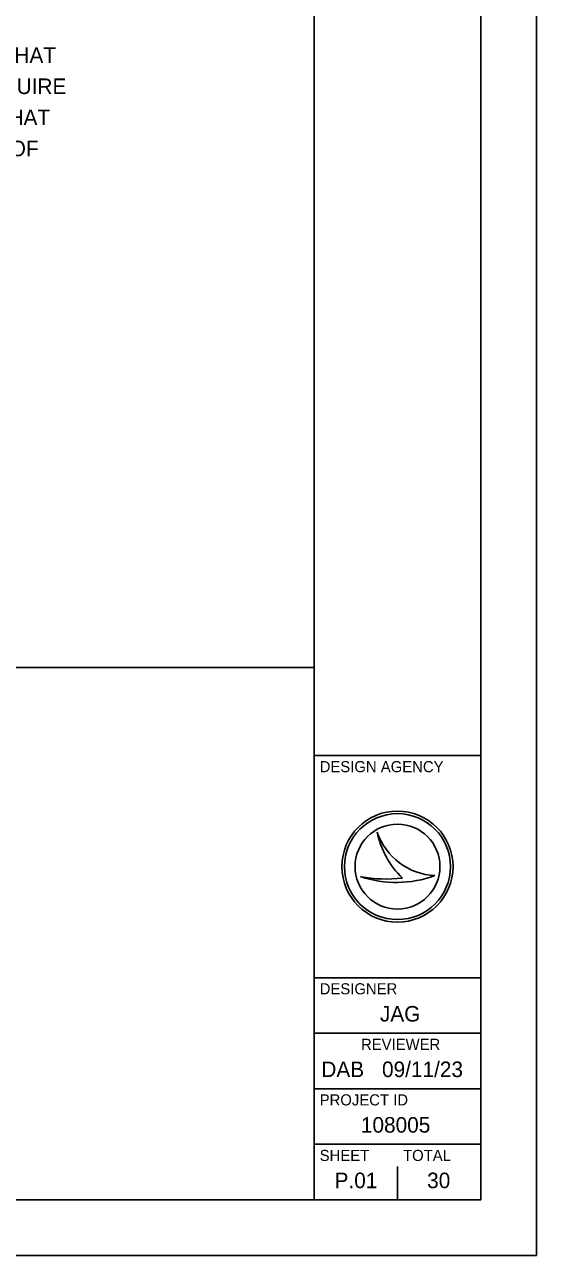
# Model space of a CAD drawing. Extents: x -59 to 82, y -3 to 49.
# Drawn here: x 29.39 to 34, y 0 to 11.08 of the extents above; entities that cross this region are included whole.
import ezdxf

# ---------------------------------------------------------------- set-up
doc = ezdxf.new("R2010")
doc.units = 0
for name, color, linetype in [('SC_Scratch1', 7, 'Continuous'), ('SH_Border', 7, 'Continuous'), ('SH_Cut_Line', 7, 'Continuous'), ('SH_Data', 7, 'Continuous')]:
    doc.layers.add(name, color=color, linetype=linetype)

msp = doc.modelspace()

# ---------------------------------------------------------------- linework, layer by layer
at = {"layer": 'SC_Scratch1'}
msp.add_line((25.5, 5.292), (32, 5.292), dxfattribs=at)
at = {"layer": 'SH_Border'}
for p, q in [((32, 0.5), (32, 21.5)), ((32, 4.5), (33.5, 4.5)), ((32, 2.5), (33.5, 2.5)), ((32, 2), (33.5, 2)), ((32, 1.5), (33.5, 1.5)), ((32, 1), (33.5, 1))]:
    msp.add_line(p, q, dxfattribs=at)
msp.add_lwpolyline([(1.5, 21.5), (33.5, 21.5), (33.5, 0.5), (1.5, 0.5)], close=True, dxfattribs=at)
at = {"layer": 'SH_Cut_Line'}
msp.add_lwpolyline([(0, 0), (34, 0), (34, 22), (0, 22)], close=True, dxfattribs=at)
at = {"layer": 'SH_Data'}
for p, q in [((32.567, 3.81), (32.567, 3.81)), ((32.75, 3.5), (32.75, 3.5)), ((32.417, 3.41), (32.417, 3.41)), ((33.087, 3.419), (33.087, 3.419)), ((32.75, 0.5), (32.75, 0.8)), ((32.375, 0.675), (32.375, 0.675))]:
    msp.add_line(p, q, dxfattribs=at)
for radius in [0.5, 0.477, 0.477, 0.382]:
    msp.add_circle((32.75, 3.5), radius, dxfattribs=at)
for centre, radius, start, end in [((33.116, 3.998), 0.58, 198.9257, 198.9319), ((33.347, 3.97), 0.796, 191.6379, 191.6421), ((33.116, 3.998), 0.58, 198.9319, 267.1657), ((33.347, 3.97), 0.796, 191.6421, 226.0947), ((32.739, 4.37), 1.013, 251.4576, 290.0832), ((32.648, 4.654), 1.266, 259.4964, 259.4995), ((32.739, 4.37), 1.013, 251.4527, 251.4576), ((32.648, 4.654), 1.266, 259.4995, 276.6672)]:
    msp.add_arc(centre, radius, start, end, dxfattribs=at)

# ---------------------------------------------------------------- texts
for s, height, p in [(' I HEREBY APPROVE THESE PLANS AND DECLARE THAT', 0.14, (24.528, 10.735)), ('THE MAKING OF THIS IMPROVEMENT WILL NOT REQUIRE', 0.14, (24.528, 10.455)), ('THE CLOSING TO TRAFFIC OF THE HIGHWAY AND THAT', 0.14, (24.528, 10.175)), ('PROVISIONS FOR THE MAINTENANCE AND SAFETY OF', 0.14, (24.528, 9.895)), ('DESIGN AGENCY', 0.1, (32.05, 4.35)), ('DESIGNER', 0.1, (32.05, 2.35)), ('JAG', 0.14, (32.592, 2.105)), ('REVIEWER', 0.1, (32.422, 1.85)), ('DAB', 0.14, (32.065, 1.605)), ('09/11/23', 0.14, (32.611, 1.605)), ('PROJECT ID', 0.1, (32.05, 1.35)), ('108005', 0.14, (32.421, 1.105)), ('SHEET', 0.1, (32.05, 0.85)), ('TOTAL', 0.1, (32.8, 0.85)), ('P.01', 0.14, (32.184, 0.605)), ('30', 0.14, (33.017, 0.605))]:
    msp.add_text(s, height=height, dxfattribs=at).set_placement(p)

doc.saveas('drawing.dxf')
